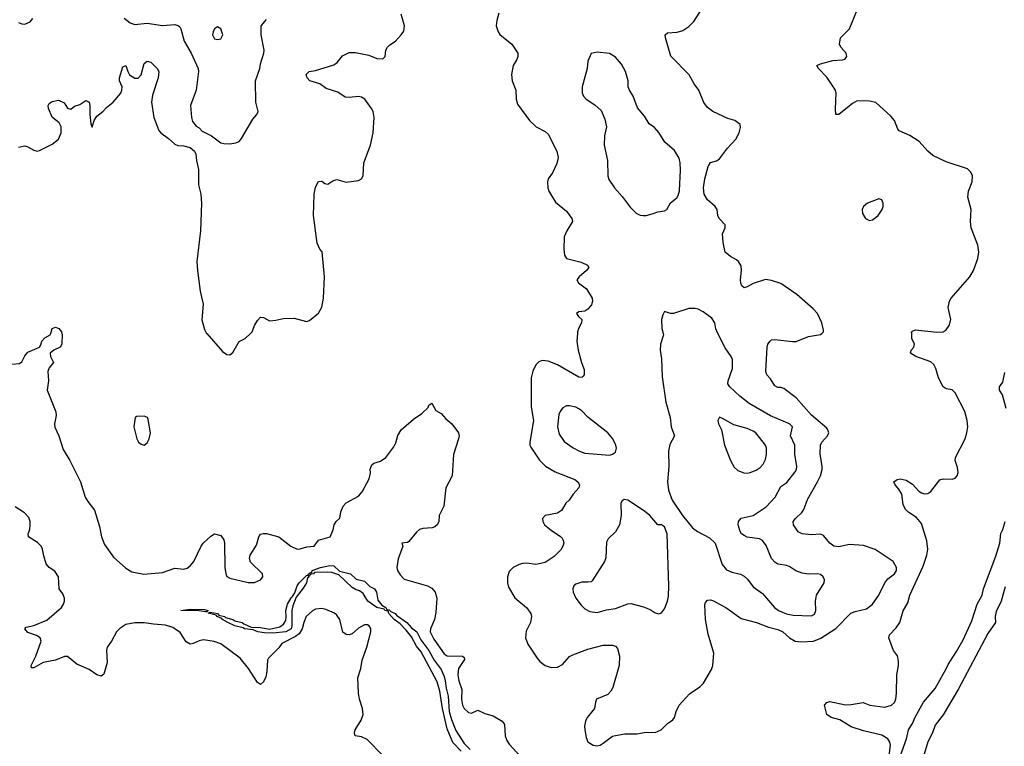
# Model space of a CAD drawing. Header units: inches. Extents: x 2001573 to 2220545, y 644482 to 846830.
# Tile 472 of 656: x 2130717 to 2137150, y 737302 to 742050. Entities that reach past the tile are written whole.
import ezdxf

# ---------------------------------------------------------------- set-up
doc = ezdxf.new("R2010")
doc.units = ezdxf.units.IN
doc.header["$MEASUREMENT"] = 0
doc.layers.add('C1733', color=7, linetype='Continuous')
doc.layers.add('C1734', color=7, linetype='Continuous')

msp = doc.modelspace()

# ---------------------------------------------------------------- linework, layer by layer
at = {"layer": 'C1733', "color": 5}
for points, elevation in [([(2130298.2, 740000), (2130447.7, 739827.7), (2130470, 739810.3), (2130490, 739801.6), (2130510, 739798.8), (2130550.6, 739810.6), (2130570, 739810.7), (2130615.5, 739795.5), (2130716, 739804), (2130730, 739814.9), (2130750, 739852.7), (2130770, 739877), (2130845.2, 739910), (2130854.9, 739925.1), (2130860.5, 739950), (2130881.6, 739970), (2130916.3, 739990), (2130919.7, 740000)], 180), ([(2130992.6, 740000), (2130994, 739994), (2130991.7, 739930), (2130980.5, 739910), (2130939.1, 739890), (2130914.9, 739870), (2130917.6, 739850), (2130938, 739810), (2130910, 739775.1), (2130900.7, 739750), (2130905.2, 739690), (2130896.1, 739630), (2130952.7, 739487.3), (2130955.9, 739464.1), (2130945.2, 739410), (2130947.1, 739387.1), (2130972.7, 739330), (2131001.3, 739241.3), (2131043.9, 739170), (2131113.4, 739030), (2131144.6, 738930), (2131161.2, 738901.2), (2131205.1, 738845.1), (2131237.5, 738737.5), (2131252.1, 738670), (2131270, 738621.1), (2131330, 738537.8), (2131410, 738467), (2131450, 738442), (2131527.8, 738427.8), (2131650, 738438.2), (2131730, 738465.3), (2131790, 738459.3), (2131810, 738465.5), (2131830, 738480.5), (2131854.7, 738510), (2131902.4, 738610), (2131916.2, 738630), (2131964.9, 738675.1), (2131990.6, 738690.6), (2132030, 738678.8), (2132050.4, 738650.4), (2132054.4, 738630), (2132058, 738470), (2132063, 738430), (2132070.6, 738410.6), (2132090, 738400.7), (2132210, 738372.2), (2132250, 738372), (2132289.2, 738390), (2132305.2, 738410), (2132302.7, 738430), (2132225.6, 738505.6), (2132219.3, 738530), (2132222, 738550), (2132263.3, 738616.7), (2132279.6, 738670), (2132290, 738687.3), (2132307.1, 738692.9), (2132330, 738692.2), (2132410.1, 738670.1), (2132488, 738610), (2132530, 738590.3), (2132550, 738592), (2132593.8, 738606.2), (2132640.9, 738610), (2132669.6, 738650), (2132746, 738670), (2132764.2, 738715.8), (2132772.3, 738750), (2132784.8, 738770), (2132807.6, 738792.4), (2132814.4, 738834.4), (2132830.7, 738870), (2132850, 738892.4), (2132930, 738936), (2132955.2, 738964.8), (2133001.2, 739050), (2133008.5, 739088.5), (2133007.8, 739112.2), (2133018.2, 739141.8), (2133030, 739153.1), (2133074, 739166), (2133108.4, 739190), (2133161.1, 739258.9), (2133174.3, 739285.7), (2133187.4, 739332.6), (2133210, 739368.9), (2133290, 739439.5), (2133343.6, 739476.4), (2133385.1, 739514.9), (2133390, 739530.7), (2133410, 739544.7), (2133436.9, 739496.9), (2133470, 739476), (2133501.4, 739441.4), (2133541, 739410), (2133584, 739350), (2133587.3, 739330), (2133583.8, 739310), (2133551.8, 739208.2), (2133543.7, 739070), (2133500.3, 738990), (2133488.1, 738870), (2133458, 738810), (2133454.8, 738770), (2133447.8, 738752.2), (2133430, 738735.3), (2133411.4, 738728.6), (2133350, 738725.7), (2133330, 738718.3), (2133310, 738700.9), (2133260.5, 738639.5), (2133250, 738633.5), (2133214, 738630), (2133220.5, 738610), (2133190, 738527.3), (2133180.1, 738470), (2133185.7, 738450), (2133201.8, 738421.8), (2133230, 738394.4), (2133381.3, 738350), (2133410, 738334.3), (2133432.3, 738310), (2133443.2, 738270), (2133436.1, 738176.1), (2133427.4, 738130), (2133400.7, 738070), (2133399.9, 738050), (2133422.1, 738002.1), (2133490, 737906.9), (2133510, 737894), (2133610, 737892), (2133621.3, 737881.3), (2133624.2, 737870), (2133583.7, 737810), (2133578.9, 737770), (2133586.7, 737730), (2133606.4, 737673.6), (2133603.7, 737610), (2133610.4, 737570), (2133620.8, 737550), (2133650, 737522), (2133670, 737518.4), (2133710, 737539.1), (2133755.6, 737515.6), (2133810, 737500.3), (2133870, 737466), (2133885.6, 737445.6), (2133888.7, 737370), (2133899.4, 737339.4), (2133915.9, 737315.9), (2134012.6, 737210)], 180), ([(2131938.2, 740000), (2131938.8, 739998.8), (2132042, 739882), (2132070, 739861), (2132090, 739858.8), (2132110, 739876), (2132150, 739946), (2132190, 739966), (2132225, 740000)], 220), ([(2134360.8, 740000), (2134356.5, 739950), (2134365.5, 739890), (2134386.7, 739810), (2134404.2, 739764.2), (2134406, 739730), (2134399.3, 739720.7), (2134390, 739712.8), (2134370, 739713.1), (2134230, 739795.4), (2134170, 739817.7), (2134130, 739821.8), (2134110, 739814.5), (2134090, 739794.3), (2134070, 739753.6), (2134059.5, 739710), (2134059.6, 739519.6), (2134074, 739430), (2134050.3, 739290.3), (2134050.3, 739270.3), (2134055.6, 739255.6), (2134112.7, 739172.7), (2134152.7, 739132.7), (2134214.9, 739094.9), (2134344.5, 739044.5), (2134363.8, 739030), (2134374.4, 739010), (2134370.4, 738990), (2134332.4, 738950), (2134308.2, 738910), (2134284.9, 738890), (2134257.5, 738842.5), (2134230, 738826.4), (2134149.3, 738810.7), (2134132.4, 738790), (2134134.4, 738770), (2134146, 738750), (2134190, 738713.7), (2134250, 738673.7), (2134261.1, 738661.1), (2134268.5, 738650), (2134271.7, 738630), (2134266.7, 738610), (2134253.3, 738586.7), (2134210, 738542), (2134150, 738503.5), (2134090, 738491), (2134030, 738498.4), (2134004.1, 738495.9), (2133980.7, 738490), (2133940.7, 738470), (2133915.3, 738444.7), (2133904.9, 738410), (2133904.4, 738370), (2133910, 738341), (2133952.5, 738272.5), (2134029.2, 738209.2), (2134057.1, 738170), (2134060.5, 738150), (2134053.4, 738110), (2134025.9, 738054.1), (2134021.3, 738010), (2134038, 737970), (2134097.9, 737877.9), (2134116.5, 737856.5), (2134150, 737830.2), (2134190, 737817.2), (2134230, 737819.2), (2134263, 737837), (2134310, 737888.9), (2134330, 737900.7), (2134430, 737937.2), (2134530, 737962.3), (2134590, 737963.9), (2134610, 737956.9), (2134622.2, 737942.2), (2134635.5, 737890), (2134634.7, 737830), (2134592.8, 737687.2), (2134578.7, 737661.3), (2134558.9, 737641.1), (2134486.7, 737610), (2134478.4, 737590), (2134471.6, 737548.4), (2134424.9, 737490), (2134412.8, 737467.2), (2134406.9, 737433.1), (2134408.7, 737410), (2134419, 737359), (2134430, 737331), (2134464.7, 737310), (2134490, 737304.9), (2134510, 737310.5), (2134530, 737323), (2134590, 737368.5), (2134610, 737373.7), (2134670, 737383.1), (2134750, 737384.4), (2134810, 737394), (2134870, 737392.7), (2134909.2, 737410), (2134949.4, 737450), (2134985.4, 737474.6), (2134996, 737490), (2135006.6, 737530), (2135026.6, 737570), (2135094.3, 737645.7), (2135160.9, 737690), (2135185.3, 737714.7), (2135236.9, 737803.1), (2135246, 737830), (2135251.6, 737910), (2135214.7, 738034.7), (2135197.6, 738130), (2135193.5, 738226.5), (2135197.7, 738242.3), (2135210, 738258), (2135230, 738258.7), (2135250, 738252.9), (2135290, 738231.5), (2135330, 738209.1), (2135430, 738136.9), (2135530.6, 738110), (2135610, 738080.6), (2135670, 738065), (2135703.8, 738050), (2135747.7, 738010), (2135784.9, 737990), (2135823.7, 737983.7), (2135904, 737990), (2135952, 738008), (2136049.1, 738070.9), (2136147.4, 738172.6), (2136176.4, 738183.6), (2136250, 738200.2), (2136289.9, 738230.1), (2136330.8, 738290), (2136369, 738370), (2136390, 738395.6), (2136433.3, 738430), (2136446.9, 738450), (2136446.9, 738470), (2136424.7, 738510), (2136307.6, 738587.6), (2136230, 738614.6), (2136138.4, 738621.6), (2136070, 738605.6), (2136036, 738610), (2136010, 738629.7), (2135970, 738679.7), (2135950, 738688.3), (2135890, 738683.8), (2135829.8, 738689.8), (2135804, 738704), (2135773.3, 738750), (2135771.8, 738770), (2135786.4, 738790), (2135828.2, 738830), (2135840.6, 738850), (2135864.3, 738915.7), (2135930.6, 739030), (2135949, 739070), (2135959.8, 739110), (2135960.3, 739130), (2135947.8, 739212.2), (2135949.8, 739270), (2135958.7, 739290), (2135995, 739330), (2136002.8, 739350), (2135998.2, 739370), (2135990, 739381.1), (2135890, 739466.2), (2135790, 739579.1), (2135710, 739638.9), (2135690, 739646.3), (2135670, 739646.6), (2135650, 739657), (2135622.6, 739702.6), (2135598, 739730), (2135591.1, 739750), (2135600.4, 739910), (2135605.1, 739930), (2135619.5, 739950), (2135630, 739957.6), (2135650, 739959.6), (2135766.7, 739946.7), (2135790, 739947.9), (2135870, 739980.3), (2135950, 739993.4), (2135957.2, 740000)], 220), ([(2134920.5, 740000), (2134923, 739990), (2134904.9, 739930), (2134901.1, 739890), (2134910, 739834), (2134915.8, 739715.8), (2134939.6, 739550), (2134967.2, 739450), (2134973.4, 739390), (2134994.9, 739330), (2134965.5, 739274.5), (2134957, 739230), (2134958, 739130), (2134950.4, 739029.6), (2134956.7, 738976.7), (2134979.3, 738910), (2135047.7, 738810), (2135114, 738730), (2135144.9, 738704.9), (2135224, 738664), (2135261.6, 738630), (2135307, 738490), (2135335.8, 738455.8), (2135370, 738440.3), (2135427.4, 738427.4), (2135450, 738414.4), (2135473.2, 738393.2), (2135510, 738343.8), (2135570, 738301.1), (2135649, 738210), (2135676, 738190), (2135727.3, 738167.3), (2135770, 738158.4), (2135890, 738154.6), (2135910, 738166.4), (2135919.7, 738190), (2135916.5, 738250), (2135923.1, 738290), (2135972.4, 738370), (2135975.4, 738390), (2135967.3, 738410), (2135950, 738424.2), (2135930, 738428.2), (2135870, 738426.2), (2135830, 738433.1), (2135788.2, 738448.2), (2135750, 738475.4), (2135730, 738484), (2135670, 738491.5), (2135650, 738505.6), (2135629.7, 738530), (2135594, 738614), (2135570, 738647), (2135550, 738657.6), (2135470, 738669.6), (2135450, 738679.3), (2135434, 738690), (2135424.8, 738704.8), (2135412.3, 738750), (2135412.7, 738770), (2135430, 738793.4), (2135510, 738810.4), (2135593.8, 738866.2), (2135652.4, 738930), (2135690, 738999.3), (2135730, 739026.7), (2135784.4, 739095.6), (2135791.8, 739110), (2135794.6, 739130), (2135782.6, 739210), (2135781.4, 739270), (2135754.4, 739330), (2135766, 739390), (2135746.6, 739410), (2135621.6, 739461.6), (2135482.4, 739542.4), (2135422, 739590), (2135356.9, 739650), (2135344.4, 739670), (2135346, 739690), (2135374, 739770), (2135374, 739830), (2135366.3, 739850), (2135325.8, 739905.8), (2135279.4, 740000)], 240), ([(2136394.6, 737210), (2136407.3, 737310), (2136403.2, 737330), (2136390, 737350.6), (2136350, 737374.5), (2136230, 737403.6), (2136149.6, 737430), (2136074.8, 737474.8), (2136018, 737490), (2135991.8, 737510), (2135975.1, 737570), (2135990, 737587.3), (2136010, 737594), (2136113.7, 737573.7), (2136150, 737574.5), (2136228.3, 737588.3), (2136271.9, 737571.9), (2136370, 737557.5), (2136414.3, 737570), (2136432.2, 737587.8), (2136440.6, 737610), (2136445.4, 737650), (2136447.1, 737770), (2136458.7, 737830), (2136458.7, 737858.7), (2136452.3, 737892.3), (2136427.4, 737927.4), (2136395.8, 738010), (2136399.7, 738030), (2136444.4, 738075.6), (2136467.2, 738110), (2136490, 738187.3), (2136519.5, 738240.5), (2136532.8, 738290), (2136620.8, 738479.2), (2136643.7, 738550), (2136650.8, 738590.8), (2136644, 738644), (2136610, 738758), (2136577.5, 738797.5), (2136527.6, 738830), (2136505.3, 738850), (2136490, 738882.7), (2136480.3, 738950), (2136462, 738982), (2136437.4, 739010), (2136429.6, 739030), (2136450, 739044.4), (2136470, 739048.7), (2136510, 739041.1), (2136550, 739015.3), (2136592.2, 738970), (2136610, 738957.8), (2136630, 738952.4), (2136650, 738954.9), (2136670, 738966.5), (2136730, 739042.3), (2136750, 739050.3), (2136810, 739046.5), (2136830, 739053.4), (2136842.7, 739070), (2136849.8, 739090), (2136844.4, 739124.4), (2136829.7, 739170), (2136832.1, 739190), (2136894.1, 739310), (2136906.5, 739350), (2136912.6, 739390), (2136908.3, 739431.7), (2136891.9, 739490), (2136830, 739612.1), (2136810, 739631.3), (2136770, 739638), (2136749.9, 739649.9), (2136720.7, 739710), (2136703.9, 739770), (2136690, 739796.3), (2136670, 739813.5), (2136572.7, 739850), (2136538, 739870), (2136542, 739890), (2136559.5, 739910), (2136563.6, 739930), (2136546.9, 739966.9), (2136545.1, 740000)], 180), ([(2137163.2, 739510), (2137139.3, 739599.3), (2137119.8, 739630), (2137119.7, 739650), (2137139.8, 739680.2), (2137154.5, 739745.5)], 160), ([(2133090, 737242.2), (2132986.7, 737346.7), (2132950, 737363), (2132909.5, 737370), (2132904.2, 737390), (2132909.8, 737410), (2132948, 737472), (2132961, 737510), (2132956.8, 737550), (2132937.2, 737610), (2132930, 737648.7), (2132926.9, 737750), (2132944.8, 737810), (2132954.8, 737865.2), (2132984.8, 737950), (2133011.1, 738050), (2133011, 738071), (2132999.3, 738090), (2132990, 738096.2), (2132970, 738095.6), (2132930, 738073.6), (2132890, 738038), (2132870, 738029.5), (2132850, 738032.3), (2132828, 738048), (2132808, 738130), (2132790, 738158.4), (2132772.9, 738172.9), (2132716.8, 738196.8), (2132690, 738203.2), (2132650, 738198), (2132630, 738187.8), (2132588.9, 738150), (2132572.4, 738110), (2132563.3, 738070), (2132543, 738037), (2132520, 738020), (2132430, 737974.5), (2132410, 737944.8), (2132341.6, 737878.4), (2132335.7, 737864.3), (2132331.5, 737790), (2132324.3, 737755.7), (2132310, 737723.6), (2132290, 737706.6), (2132270, 737718.4), (2132210.8, 737810.8), (2132157.8, 737877.8), (2132030, 737970.6), (2131986.7, 737986.7), (2131917.4, 737997.4), (2131890, 737992.2), (2131850, 737974.2), (2131829.6, 737970), (2131803.8, 737983.8), (2131765.6, 738045.6), (2131718.4, 738078.4), (2131670, 738094.4), (2131590, 738099.5), (2131530, 738108.7), (2131470, 738109.9), (2131410, 738097), (2131370, 738072.7), (2131348.3, 738050), (2131316.9, 737990), (2131289, 737950), (2131284.9, 737930), (2131288.9, 737850), (2131266, 737774), (2131250, 737760.5), (2131220.9, 737770), (2131170, 737804.2), (2131090, 737839.6), (2131028.2, 737888.2), (2131010, 737889.7), (2130950, 737864.2), (2130870, 737848.6), (2130810, 737814), (2130794.6, 737814.6), (2130792, 737830), (2130823.1, 737890), (2130856.3, 737990), (2130850.6, 738010.6), (2130826.7, 738026.7), (2130770, 738044.9), (2130750, 738070.7), (2130758.9, 738081.1), (2130810, 738091.8), (2130893.4, 738126.6), (2130989.2, 738210), (2131002.7, 738230), (2131009.3, 738250), (2131009.3, 738270), (2130998, 738298), (2130974, 738330), (2130969.6, 738410), (2130946.6, 738446.6), (2130910, 738471.3), (2130890, 738494.5), (2130873.4, 738546.6), (2130866, 738590), (2130856.8, 738610), (2130833.7, 738633.7), (2130774, 738670), (2130773, 738690), (2130782.2, 738717.8), (2130786.2, 738750), (2130785, 738770), (2130776.2, 738796.2), (2130748.5, 738828.5), (2130687.6, 738867.6)], 180), ([(2136470, 737236.5), (2136512.1, 737350), (2136524.7, 737410), (2136549.9, 737450), (2136568, 737492), (2136621.8, 737590), (2136699.6, 737680.4), (2136771.2, 737808.8), (2136782.7, 737837.3), (2136838.8, 737921.2), (2136881.4, 737998.6), (2136937.3, 738122.7), (2136972, 738230), (2137005.3, 738290), (2137014.8, 738330), (2137095.4, 738544.6), (2137120.6, 738630), (2137127.1, 738692.9), (2137140.5, 738719.5), (2137156.5, 738770)], 160), ([(2133601.6, 737270), (2133548, 737328), (2133510, 737417), (2133478.6, 737550), (2133462.4, 737662.4), (2133444, 737724), (2133339.8, 737919.8), (2133310, 737956.8), (2133276.4, 738016.4), (2133241.1, 738061.1), (2133201.9, 738101.9), (2133164.5, 738130), (2133128.9, 738170), (2133124.2, 738184.2), (2133103.6, 738190), (2133098, 738198), (2133050, 738208.9), (2132992.4, 738250), (2132960.9, 738300.9), (2132937.5, 738317.5), (2132910, 738326.1), (2132890, 738338.8), (2132801.6, 738421.6), (2132756.8, 738436.8), (2132730, 738440.2), (2132642.5, 738437.5), (2132635.5, 738430), (2132615.5, 738424.5), (2132610, 738412.7), (2132602, 738418), (2132608, 738410), (2132598.2, 738401.8), (2132590, 738369.7), (2132570, 738335.4), (2132523.8, 738276.2), (2132500.8, 738219.2), (2132495.1, 738190), (2132494.1, 738090), (2132490.1, 738070), (2132456.4, 738050), (2132370, 738041.7), (2132315.9, 738044.1), (2132272.3, 738050), (2132243.2, 738063.2), (2132185.1, 738070), (2132176.6, 738076.6), (2132122.4, 738090), (2132077.6, 738110), (2132041.6, 738130), (2132037.2, 738137.2), (2132006, 738150), (2131999.8, 738159.8), (2131947.3, 738172.7), (2131962.3, 738177.7), (2132010, 738170.6), (2132018.8, 738158.8), (2132054.9, 738150), (2132062.6, 738142.6), (2132110.4, 738130), (2132122.3, 738122.3), (2132170, 738111.2), (2132181.6, 738101.6), (2132230, 738080.3), (2132290, 738078.3), (2132350, 738068.5), (2132416.5, 738083.5), (2132440.8, 738099.2), (2132455.2, 738124.8), (2132458.9, 738150), (2132456.5, 738190), (2132467.5, 738230), (2132490, 738272), (2132499.8, 738280.2), (2132514.5, 738305.5), (2132529.4, 738350), (2132543.4, 738370), (2132590, 738418), (2132599.8, 738420.2), (2132603.5, 738430), (2132617.2, 738437.2), (2132624.8, 738435.2), (2132628.7, 738450), (2132682.9, 738470), (2132743.4, 738483.4), (2132770, 738480.3), (2132805.4, 738445.4), (2132879.1, 738430), (2132915.2, 738395.2), (2132970, 738381.3), (2133005.2, 738345.2), (2133035.3, 738330), (2133048.9, 738310), (2133057.7, 738257.7), (2133083.9, 738223.9), (2133110.2, 738210), (2133115.3, 738195.3), (2133130, 738193.7), (2133142.6, 738182.6), (2133170, 738170.1), (2133178, 738158), (2133245.8, 738110), (2133277.1, 738077.1), (2133311.1, 738050), (2133338.8, 737998.8), (2133390, 737927.9), (2133424.8, 737864.8), (2133470, 737804.7), (2133490, 737758), (2133496.5, 737730), (2133502.8, 737682.8), (2133517, 737630), (2133524.1, 737530), (2133538.3, 737478.3), (2133566, 737406), (2133620.2, 737320.2), (2133660.4, 737280.4)], 160), ([(2137155.6, 738344.4), (2137130.6, 738250), (2137096.8, 738183.2), (2137091.1, 738150), (2137093.5, 738110), (2137041.9, 738038.1), (2136850, 737673), (2136750, 737508.3), (2136699.2, 737440.8), (2136682.3, 737390), (2136649.7, 737330.3), (2136620.5, 737230)], 160)]:
    msp.add_lwpolyline(points, dxfattribs=dict(at, elevation=elevation))
for points, elevation in [([(2134310, 739527.1), (2134290, 739526.3), (2134266.8, 739513.2), (2134250, 739494.5), (2134239.6, 739470), (2134231.4, 739390), (2134242.3, 739342.3), (2134274.2, 739294.2), (2134332.7, 739252.7), (2134374.4, 739230), (2134410, 739217.1), (2134570, 739204.4), (2134590, 739210.5), (2134610, 739224), (2134616.9, 739250), (2134612.8, 739270), (2134592.8, 739310), (2134560.5, 739350), (2134430, 739452.1), (2134390, 739493.5), (2134370, 739507.4), (2134350, 739517.6)], 240), ([(2131530, 739459.7), (2131482.9, 739457.1), (2131470.6, 739449.4), (2131461.6, 739390), (2131482, 739310), (2131494, 739290), (2131510, 739276.3), (2131530, 739270.7), (2131550, 739284), (2131562.9, 739310), (2131571.1, 739350), (2131557.2, 739437.2), (2131551, 739451)], 220), ([(2135288.5, 739451.5), (2135279.1, 739430), (2135283.8, 739410), (2135303.1, 739370), (2135322.6, 739270), (2135361.1, 739170), (2135386, 739126), (2135410, 739104.4), (2135447.9, 739087.9), (2135470, 739087.6), (2135490, 739090.3), (2135530, 739106.7), (2135556, 739124), (2135575, 739145), (2135590, 739176.3), (2135596.8, 739210), (2135596.1, 739250), (2135589.1, 739270), (2135526.3, 739350), (2135510, 739361.5), (2135470, 739378.9), (2135382.6, 739402.6), (2135310, 739444.5)], 260), ([(2134665.8, 738914.2), (2134653.7, 738906.3), (2134644.9, 738890), (2134647.3, 738810), (2134635.5, 738750), (2134610, 738703.7), (2134562, 738658), (2134550, 738635.3), (2134546.7, 738533.3), (2134538.9, 738510), (2134456.9, 738383.1), (2134450, 738377), (2134430, 738374), (2134390, 738375.4), (2134350, 738361.3), (2134338.7, 738350), (2134331.7, 738330), (2134334.3, 738310), (2134351.6, 738270), (2134385.1, 738225.1), (2134410, 738199.5), (2134442.2, 738182.2), (2134490, 738176.9), (2134550, 738193.4), (2134610, 738202.3), (2134690, 738232), (2134710, 738234.9), (2134792.5, 738212.5), (2134835.8, 738195.8), (2134870, 738173.4), (2134890, 738167.7), (2134910, 738174.8), (2134930, 738201), (2134949.7, 738250.3), (2134956, 738284), (2134959.2, 738350), (2134946.6, 738690), (2134930, 738735.3), (2134910, 738748.7), (2134886, 738750), (2134834, 738810), (2134798.3, 738838.3), (2134690, 738909.3)], 240), ([(2131939.2, 738180.8), (2131930, 738181.1), (2131890, 738187.2), (2131769, 738190), (2131830, 738197.4), (2131925.1, 738194.9), (2131947.7, 738190)], 160)]:
    msp.add_lwpolyline(points, close=True, dxfattribs=dict(at, elevation=elevation))
at = {"layer": 'C1734', "color": 5}
for points, elevation in [([(2135957.2, 740000), (2135968, 740010), (2135970, 740022), (2135958.4, 740070), (2135929.2, 740129.2), (2135901.2, 740161.2), (2135794.7, 740254.7), (2135690, 740325.4), (2135630, 740346), (2135590, 740352), (2135510, 740325.1), (2135470, 740303.6), (2135450, 740298), (2135436, 740310), (2135428.4, 740328.4), (2135426.6, 740350), (2135433, 740413), (2135430, 740442), (2135413.2, 740470), (2135401.2, 740481.2), (2135361.7, 740501.7), (2135326.6, 740530), (2135313.1, 740593.1), (2135309.5, 740650), (2135326.6, 740690), (2135326.6, 740710), (2135287, 740750), (2135277.6, 740770), (2135274, 740810), (2135260.7, 740830), (2135210, 740872.3), (2135188.2, 740910), (2135185.1, 740950), (2135193.3, 741010), (2135214.7, 741090), (2135230, 741116.3), (2135270, 741128.4), (2135290, 741140.4), (2135341.3, 741210), (2135395.6, 741270), (2135418.4, 741310), (2135425.6, 741345.6), (2135424.7, 741364.7), (2135389, 741390), (2135344.7, 741404.7), (2135245.2, 741450), (2135210, 741476), (2135187.9, 741507.9), (2135154.8, 741590), (2135124.7, 741630), (2135090.9, 741690), (2134972.3, 741812.3), (2134935.8, 741930), (2134934, 741950), (2134950, 741964.4), (2135012.9, 741967.1), (2135050, 741979.5), (2135090, 742004.4), (2135121.8, 742038.2), (2135205.6, 742170)], 220), ([(2136545.1, 740000), (2136544.8, 740004.8), (2136550, 740015.5), (2136570, 740023.9), (2136710, 740007.6), (2136750, 740010.3), (2136770, 740023.7), (2136790, 740050.5), (2136802, 740090), (2136784, 740170), (2136792.7, 740210), (2136804.2, 740230), (2136925.7, 740370), (2136950, 740410.3), (2136976.7, 740490), (2136984.2, 740530), (2136977.1, 740577.1), (2136934.2, 740690), (2136929.9, 740730), (2136933.9, 740810), (2136911.7, 740890), (2136916.5, 740930), (2136940.6, 740990), (2136943.4, 741030), (2136932.7, 741052.7), (2136910, 741074.6), (2136770, 741119.9), (2136683.2, 741163.2), (2136651.4, 741190), (2136594.2, 741254.2), (2136533.1, 741293.1), (2136463.9, 741323.9), (2136454.8, 741334.8), (2136432.8, 741390), (2136410, 741418.8), (2136310, 741508), (2136270, 741516.4), (2136190, 741518.9), (2136158.6, 741501.4), (2136070, 741429.6), (2136050, 741429.2), (2136046.6, 741466.6), (2136052.2, 741570), (2136048, 741590), (2135990, 741675.1), (2135937, 741730), (2135926, 741750), (2135950, 741761.3), (2136030, 741783.8), (2136093.7, 741786.3), (2136108.2, 741791.8), (2136117, 741803), (2136121.6, 741810), (2136117.6, 741830), (2136081.6, 741870), (2136074, 741890), (2136080.9, 741930), (2136138, 741990), (2136204.5, 742150)], 180), ([(2132225, 740000), (2132235.3, 740010), (2132250, 740051.3), (2132270, 740084.7), (2132290, 740106), (2132310, 740102.8), (2132350, 740083), (2132390, 740085.5), (2132438, 740098), (2132510, 740099.1), (2132590, 740077.3), (2132610, 740084.9), (2132670, 740131.3), (2132690, 740172), (2132702.4, 740230), (2132709.5, 740370), (2132692.3, 740532.3), (2132678, 740550), (2132661.2, 740590), (2132637.4, 740770), (2132641.7, 740910), (2132650, 740954.8), (2132670, 740993.4), (2132690, 740994), (2132710, 740978.8), (2132730, 740974), (2132762.2, 740997.8), (2132790, 741004.9), (2132850, 740987.6), (2132930, 740999.6), (2132949.8, 741010.2), (2132960.9, 741030), (2132965.6, 741114.4), (2133008.2, 741230), (2133026, 741310), (2133033.3, 741410), (2133027.1, 741450), (2133016, 741470), (2132971.7, 741530), (2132950, 741542.3), (2132930, 741548.1), (2132870, 741540.3), (2132842.5, 741542.5), (2132795.7, 741575.7), (2132719.5, 741599.5), (2132677, 741630), (2132612.3, 741650), (2132595.8, 741670), (2132588.8, 741691.2), (2132609, 741711), (2132650, 741717.6), (2132770, 741755), (2132790.9, 741770), (2132826.8, 741813.2), (2132870, 741835.6), (2132910, 741836.2), (2132997.4, 741817.4), (2133050, 741795.8), (2133090, 741793.4), (2133104.5, 741810), (2133109.7, 741850.3), (2133119.5, 741870), (2133134.3, 741885.7), (2133172.3, 741910), (2133210, 741950.5), (2133225.9, 741974.1), (2133231.8, 742010), (2133210, 742086.6)], 220), ([(2133848.3, 742091.7), (2133834.9, 742045.1), (2133830.5, 742010), (2133843.8, 741970), (2133853.8, 741953.8), (2133933, 741890), (2133972, 741830), (2133972, 741810), (2133964.9, 741790), (2133941.3, 741750), (2133930.5, 741690.5), (2133935.5, 741650), (2133959.3, 741590), (2133960.5, 741530), (2133970, 741498), (2134047.3, 741390), (2134090.7, 741350), (2134150, 741318.7), (2134170, 741301.6), (2134226, 741190), (2134234.4, 741150), (2134226.7, 741110), (2134198, 741050), (2134170.4, 741010), (2134165.3, 740990), (2134168.7, 740950), (2134174, 740930), (2134217.2, 740857.2), (2134290, 740798), (2134325.5, 740750), (2134328, 740730), (2134292.2, 740670), (2134274.9, 740630), (2134272.9, 740550), (2134276.5, 740510), (2134290, 740489.5), (2134384.8, 740464.8), (2134426.1, 740446.1), (2134434.6, 740430), (2134420.9, 740410), (2134373.4, 740370), (2134357.6, 740350), (2134368, 740330), (2134421.3, 740290), (2134458.4, 740230), (2134460.4, 740210), (2134453.4, 740186.6), (2134430, 740158), (2134410, 740146), (2134370, 740141.2), (2134356, 740130), (2134367.7, 740110), (2134390.8, 740090), (2134388.2, 740070), (2134368.1, 740031.9), (2134361.7, 740010), (2134360.8, 740000)], 220), ([(2130710, 742030.2), (2130730, 742021.7), (2130750, 742019.8), (2130784.6, 742035.4), (2130803.4, 742056.6)], 240), ([(2131400.4, 742060.4), (2131438.7, 742030), (2131470, 742019), (2131550, 742027), (2131650, 742011.5), (2131730, 742018.4), (2131752, 742012), (2131762.4, 742002.4), (2131770.2, 741990.2), (2131791, 741910), (2131836.6, 741830), (2131883.1, 741730), (2131884.5, 741710), (2131870.1, 741589.9), (2131833, 741490), (2131838.7, 741410), (2131845.1, 741385.1), (2131870, 741354), (2131890, 741342), (2131910, 741320.4), (2131970, 741290.3), (2132030, 741245.7), (2132050, 741240.3), (2132090, 741239.3), (2132130, 741244), (2132150, 741254.8), (2132165.8, 741274.2), (2132240.9, 741399.1), (2132266.6, 741430), (2132275.1, 741450), (2132260.7, 741510), (2132257.4, 741650), (2132286.3, 741730), (2132290, 741762), (2132312.3, 741830), (2132314.5, 741850), (2132293.5, 741950), (2132294.5, 742010), (2132330, 742050.7)], 240), ([(2130710, 741216), (2130750, 741224.6), (2130770, 741219.6), (2130810, 741196.5), (2130830, 741191.6), (2130845.9, 741194.1), (2130930, 741236.5), (2130970, 741268.5), (2130988.8, 741310), (2130988.4, 741350), (2130975.7, 741375.7), (2130930, 741412.7), (2130904.2, 741470), (2130902.7, 741490), (2130910, 741501), (2130930, 741514.8), (2130970, 741524.7), (2131006.4, 741506.4), (2131030, 741471.3), (2131050, 741466), (2131075.9, 741484.1), (2131110, 741496.4), (2131150, 741520.7), (2131170, 741510.8), (2131175.3, 741490), (2131174, 741430), (2131181.3, 741370), (2131190, 741346.7), (2131203.7, 741390), (2131220.9, 741419.1), (2131259.2, 741450), (2131283.5, 741476.5), (2131328.3, 741510), (2131377, 741570), (2131385.2, 741590), (2131386.2, 741610), (2131369.9, 741649.9), (2131368, 741670), (2131390, 741742), (2131410, 741750.6), (2131422.6, 741710), (2131434.4, 741690), (2131470, 741668.4), (2131490, 741667.7), (2131509.6, 741690), (2131530, 741764), (2131550, 741778.8), (2131572.7, 741772.7), (2131616, 741730), (2131626, 741710), (2131622, 741670), (2131584.3, 741555.7), (2131577.7, 741510), (2131593.2, 741410), (2131625.6, 741325.6), (2131638.6, 741310), (2131690, 741273.3), (2131730, 741235.9), (2131750, 741227), (2131790, 741225.3), (2131830, 741214), (2131859.8, 741190), (2131868.3, 741170), (2131871.4, 741130), (2131885.5, 741070), (2131885.3, 740970), (2131900.3, 740910), (2131905.1, 740850), (2131897.1, 740670), (2131875.2, 740470), (2131878.3, 740410), (2131896.1, 740276.1), (2131915.3, 740190), (2131907.5, 740087.5), (2131925.1, 740025.1), (2131938.2, 740000)], 220), ([(2135279.4, 740000), (2135264.7, 740030), (2135258, 740070), (2135240.4, 740100.4), (2135181.8, 740141.8), (2135150, 740158), (2135130, 740162.4), (2135090, 740161.6), (2134989.4, 740129.4), (2134970, 740129.3), (2134930, 740142), (2134918.5, 740121.5), (2134910.5, 740090), (2134912.3, 740032.3), (2134920.5, 740000)], 240), ([(2130919.7, 740000), (2130930, 740031), (2130950, 740040.7), (2130972.5, 740032.5), (2130990, 740011), (2130992.6, 740000)], 180)]:
    msp.add_lwpolyline(points, dxfattribs=dict(at, elevation=elevation))
for points, elevation in [([(2132010, 742002.7), (2131990, 741989.2), (2131980.4, 741970), (2131977.1, 741950), (2131990, 741925.5), (2132010, 741920.5), (2132030, 741924.9), (2132043.7, 741950), (2132030, 741989)], 260), ([(2134490, 741837.2), (2134451, 741829), (2134430, 741778), (2134424.4, 741730), (2134392.4, 741610), (2134392.3, 741572.3), (2134400.5, 741550), (2134419.1, 741530), (2134474.1, 741494.1), (2134515.6, 741455.6), (2134540.5, 741400.5), (2134550.3, 741350), (2134537.3, 741290), (2134535.6, 741230), (2134556.9, 741130), (2134559.5, 741030), (2134565.7, 741005.7), (2134602.4, 740950), (2134653.7, 740893.7), (2134705.5, 740825.5), (2134745.8, 740785.8), (2134770, 740773.4), (2134790.5, 740770.5), (2134810.5, 740770.5), (2134850, 740781.3), (2134885.6, 740794.4), (2134930, 740801.1), (2134944.5, 740810), (2134970, 740853.4), (2135010, 740884.9), (2135019, 740901), (2135027.6, 740932.4), (2135034.4, 741065.6), (2135033.3, 741113.3), (2135025.4, 741145.4), (2134995, 741195), (2134931.2, 741250), (2134893.2, 741313.2), (2134864.6, 741344.6), (2134829.5, 741370), (2134799.1, 741419.1), (2134753.9, 741473.9), (2134726.3, 741550), (2134700.5, 741590), (2134693.3, 741610), (2134692.8, 741650), (2134676.3, 741710), (2134650, 741759.3), (2134610, 741803.7), (2134570, 741829.2)], 240), ([(2136330, 740878.4), (2136256, 740850), (2136230.8, 740830), (2136221, 740810), (2136223.5, 740783.5), (2136244, 740750), (2136270, 740738.4), (2136290, 740741.3), (2136327, 740770), (2136352.3, 740810), (2136358.4, 740830), (2136358.4, 740850), (2136350, 740873.2)], 220)]:
    msp.add_lwpolyline(points, close=True, dxfattribs=dict(at, elevation=elevation))

doc.saveas('drawing.dxf')
